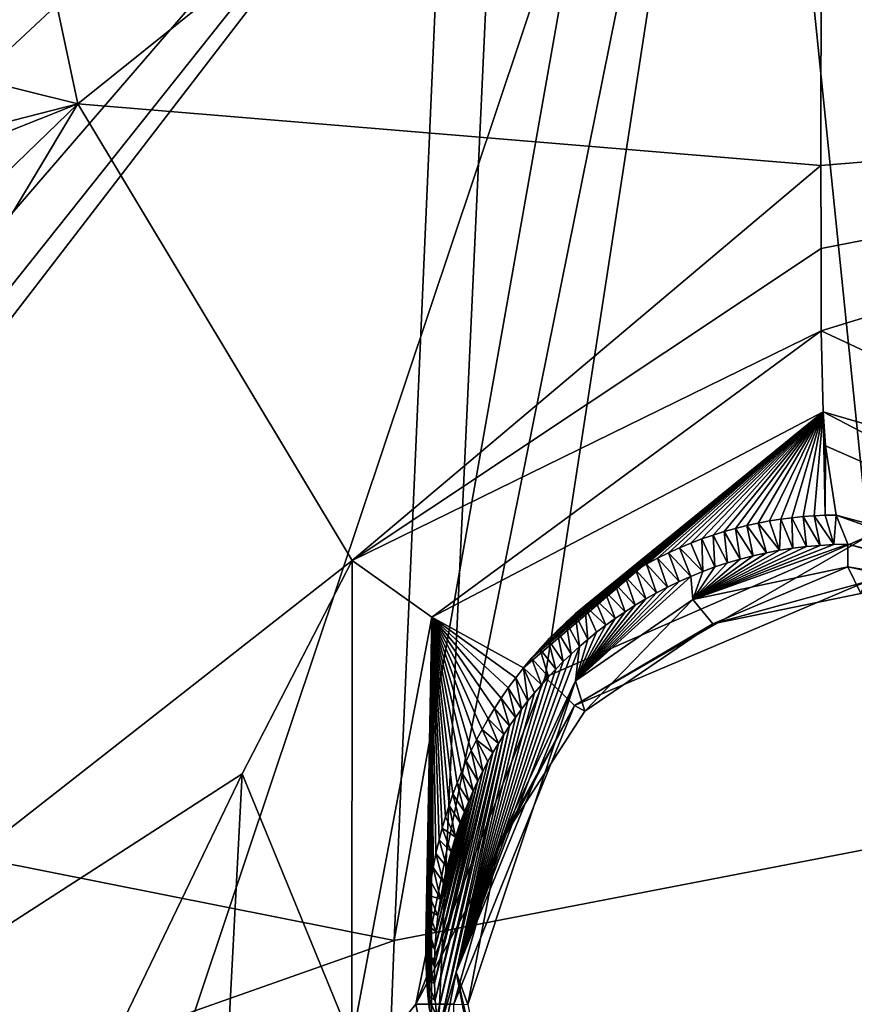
# Model space of a CAD drawing. Header units: millimetres. Extents: x -147 to 294, y -82 to 275.
# Tile 541 of 609: x 232.6 to 236.91, y 258.31 to 263.4. Entities that reach past the tile are written whole.
import ezdxf

# ---------------------------------------------------------------- set-up
doc = ezdxf.new("R2010")
doc.units = ezdxf.units.MM
doc.header["$LTSCALE"] = 67.506716
for name, color, linetype in [('1578', 7, 'CONTINUOUS'), ('1579', 7, 'CONTINUOUS'), ('1582', 7, 'CONTINUOUS'), ('1583', 7, 'CONTINUOUS'), ('1584', 7, 'CONTINUOUS'), ('1585', 7, 'CONTINUOUS'), ('1587', 7, 'CONTINUOUS'), ('1588', 7, 'CONTINUOUS'), ('1589', 7, 'CONTINUOUS'), ('1764', 7, 'CONTINUOUS'), ('1765', 7, 'CONTINUOUS'), ('2103', 7, 'CONTINUOUS'), ('2104', 7, 'CONTINUOUS'), ('2105', 7, 'CONTINUOUS'), ('2106', 7, 'CONTINUOUS'), ('498', 7, 'CONTINUOUS'), ('499', 7, 'CONTINUOUS'), ('500', 7, 'CONTINUOUS'), ('501', 7, 'CONTINUOUS'), ('841', 7, 'CONTINUOUS'), ('871', 7, 'CONTINUOUS')]:
    doc.layers.add(name, color=color, linetype=linetype)

msp = doc.modelspace()

# ---------------------------------------------------------------- linework, layer by layer
at = {"layer": '1578', "linetype": 'CONTINUOUS'}
for points in [[(229.0582, 266.6622, -4.3368), (217.4677, 259.9878, -3.4068), (233.0996, 266.8916, -4.708), (229.0582, 266.6622, -4.3368)], [(233.0996, 266.8916, -4.708), (217.4677, 259.9878, -3.4068), (235.1231, 266.789, -4.9024), (233.0996, 266.8916, -4.708)], [(228.2767, 259.2643, -4.1382), (228.774, 258.0131, -4.1744), (236.3628, 266.8095, -5.0292), (228.2767, 259.2643, -4.1382)], [(235.1231, 266.789, -4.9024), (228.2767, 259.2643, -4.1382), (236.3628, 266.8095, -5.0292), (235.1231, 266.789, -4.9024)], [(228.4663, 256.5413, -4.1518), (232.7206, 255.9313, -4.5266), (236.3628, 266.8095, -5.0292), (228.4663, 256.5413, -4.1518)], [(228.7271, 257.2123, -4.1709), (228.4663, 256.5413, -4.1518), (236.3628, 266.8095, -5.0292), (228.7271, 257.2123, -4.1709)], [(228.774, 258.0131, -4.1744), (228.7271, 257.2123, -4.1709), (236.3628, 266.8095, -5.0292), (228.774, 258.0131, -4.1744)], [(232.7206, 255.9313, -4.5266), (234.6472, 258.3118, -4.7045), (236.3628, 266.8095, -5.0292), (232.7206, 255.9313, -4.5266)], [(234.6472, 258.3118, -4.7045), (235.3166, 260.003, -4.7799), (236.3628, 266.8095, -5.0292), (234.6472, 258.3118, -4.7045)], [(235.3166, 260.003, -4.7799), (236.985, 260.7309, -4.9586), (236.3628, 266.8095, -5.0292), (235.3166, 260.003, -4.7799)], [(236.985, 260.7309, -4.9586), (236.9797, 263.8095, -5.0101), (236.3628, 266.8095, -5.0292), (236.985, 260.7309, -4.9586)], [(217.4677, 259.9878, -3.4068), (224.4274, 259.0256, -3.8437), (235.1231, 266.789, -4.9024), (217.4677, 259.9878, -3.4068)], [(224.4274, 259.0256, -3.8437), (225.3578, 259.9259, -3.917), (235.1231, 266.789, -4.9024), (224.4274, 259.0256, -3.8437)], [(225.3578, 259.9259, -3.917), (227.2052, 260.0561, -4.0586), (235.1231, 266.789, -4.9024), (225.3578, 259.9259, -3.917)], [(227.2052, 260.0561, -4.0586), (228.2767, 259.2643, -4.1382), (235.1231, 266.789, -4.9024), (227.2052, 260.0561, -4.0586)], [(234.8382, 257.35, -4.7233), (234.6472, 258.3118, -4.7045), (232.7206, 255.9313, -4.5266), (234.8382, 257.35, -4.7233)]]:
    msp.add_3dface(points, dxfattribs=at)
at = {"layer": '1579', "linetype": 'CONTINUOUS'}
for points in [[(236.985, 260.7309, -4.9586), (235.3166, 260.003, -4.7799), (235.4681, 259.8556, -4.8911), (236.985, 260.7309, -4.9586)], [(236.9736, 260.4949, -5.0685), (236.985, 260.7309, -4.9586), (235.4681, 259.8556, -4.8911), (236.9736, 260.4949, -5.0685)], [(236.9736, 260.4949, -5.0685), (235.4681, 259.8556, -4.8911), (236.1819, 260.2787, -5.234), (236.9736, 260.4949, -5.0685)], [(236.947, 260.4344, -5.3205), (236.9736, 260.4949, -5.0685), (236.1819, 260.2787, -5.234), (236.947, 260.4344, -5.3205)], [(236.1819, 260.2787, -5.234), (235.4681, 259.8556, -4.8911), (235.5216, 259.826, -5.1475), (236.1819, 260.2787, -5.234)], [(235.3166, 260.003, -4.7799), (234.6472, 258.3118, -4.7045), (235.4681, 259.8556, -4.8911), (235.3166, 260.003, -4.7799)], [(235.4681, 259.8556, -4.8911), (234.6472, 258.3118, -4.7045), (234.8434, 258.3117, -4.8053), (235.4681, 259.8556, -4.8911)], [(235.4681, 259.8556, -4.8911), (234.8434, 258.3117, -4.8053), (235.0743, 259.1363, -5.0751), (235.4681, 259.8556, -4.8911)], [(235.5216, 259.826, -5.1475), (235.4681, 259.8556, -4.8911), (235.0743, 259.1363, -5.0751), (235.5216, 259.826, -5.1475)], [(234.9167, 258.3112, -5.0291), (235.0743, 259.1363, -5.0751), (234.8434, 258.3117, -4.8053), (234.9167, 258.3112, -5.0291)]]:
    msp.add_3dface(points, dxfattribs=at)
at = {"layer": '1582', "linetype": 'CONTINUOUS'}
msp.add_3dface([(234.6472, 258.3118, -4.7045), (234.8382, 257.35, -4.7233), (234.8434, 258.3117, -4.8053), (234.6472, 258.3118, -4.7045)], dxfattribs=at)
at = {"layer": '1583', "linetype": 'CONTINUOUS'}
for points in [[(234.9167, 258.3112, -5.0291), (235.0812, 257.4816, -5.0181), (234.8556, 258.4776, -5.7304), (234.9167, 258.3112, -5.0291)], [(234.8556, 258.4776, -5.7304), (235.0812, 257.4816, -5.0181), (235.0104, 257.6751, -5.7449), (234.8556, 258.4776, -5.7304)]]:
    msp.add_3dface(points, dxfattribs=at)
at = {"layer": '1584', "linetype": 'CONTINUOUS'}
for points in [[(236.8806, 260.5727, -5.9515), (236.1819, 260.2787, -5.234), (236.0797, 260.4037, -5.8663), (236.8806, 260.5727, -5.9515)], [(236.947, 260.4344, -5.3205), (236.1819, 260.2787, -5.234), (236.8806, 260.5727, -5.9515), (236.947, 260.4344, -5.3205)], [(236.0797, 260.4037, -5.8663), (235.5216, 259.826, -5.1475), (235.4725, 259.983, -5.8005), (236.0797, 260.4037, -5.8663)], [(236.1819, 260.2787, -5.234), (235.5216, 259.826, -5.1475), (236.0797, 260.4037, -5.8663), (236.1819, 260.2787, -5.234)], [(234.9167, 258.3112, -5.0291), (234.8556, 258.4776, -5.7304), (235.4725, 259.983, -5.8005), (234.9167, 258.3112, -5.0291)], [(235.0743, 259.1363, -5.0751), (234.9167, 258.3112, -5.0291), (235.4725, 259.983, -5.8005), (235.0743, 259.1363, -5.0751)], [(235.5216, 259.826, -5.1475), (235.0743, 259.1363, -5.0751), (235.4725, 259.983, -5.8005), (235.5216, 259.826, -5.1475)]]:
    msp.add_3dface(points, dxfattribs=at)
at = {"layer": '1585', "linetype": 'CONTINUOUS'}
msp.add_3dface([(236.947, 260.4344, -5.3205), (236.8806, 260.5727, -5.9515), (237.6949, 260.3971, -6.0364), (236.947, 260.4344, -5.3205)], dxfattribs=at)
at = {"layer": '1587', "linetype": 'CONTINUOUS'}
for points in [[(237.9519, 260.3914, -6.0641), (236.8806, 260.5727, -5.9515), (236.8805, 260.689, -5.9527), (237.9519, 260.3914, -6.0641)], [(237.6949, 260.3971, -6.0364), (236.8806, 260.5727, -5.9515), (237.9519, 260.3914, -6.0641), (237.6949, 260.3971, -6.0364)]]:
    msp.add_3dface(points, dxfattribs=at)
at = {"layer": '1588', "linetype": 'CONTINUOUS'}
for points in [[(236.8806, 260.5727, -5.9515), (236.0797, 260.4037, -5.8663), (236.8805, 260.689, -5.9527), (236.8806, 260.5727, -5.9515)], [(236.8805, 260.689, -5.9527), (236.0797, 260.4037, -5.8663), (236.808, 260.6874, -5.9451), (236.8805, 260.689, -5.9527)], [(236.808, 260.6874, -5.9451), (236.0797, 260.4037, -5.8663), (236.7366, 260.6835, -5.9375), (236.808, 260.6874, -5.9451)], [(236.7366, 260.6835, -5.9375), (236.0797, 260.4037, -5.8663), (236.6661, 260.6774, -5.9301), (236.7366, 260.6835, -5.9375)], [(236.6661, 260.6774, -5.9301), (236.0797, 260.4037, -5.8663), (236.5965, 260.6691, -5.9227), (236.6661, 260.6774, -5.9301)], [(236.5965, 260.6691, -5.9227), (236.0797, 260.4037, -5.8663), (236.5277, 260.6585, -5.9154), (236.5965, 260.6691, -5.9227)], [(236.5277, 260.6585, -5.9154), (236.0797, 260.4037, -5.8663), (236.4594, 260.6455, -5.9082), (236.5277, 260.6585, -5.9154)], [(236.4594, 260.6455, -5.9082), (236.0797, 260.4037, -5.8663), (236.3914, 260.6301, -5.9009), (236.4594, 260.6455, -5.9082)], [(236.3914, 260.6301, -5.9009), (236.0797, 260.4037, -5.8663), (236.3241, 260.6125, -5.8938), (236.3914, 260.6301, -5.9009)], [(236.3241, 260.6125, -5.8938), (236.0797, 260.4037, -5.8663), (236.258, 260.593, -5.8867), (236.3241, 260.6125, -5.8938)], [(236.258, 260.593, -5.8867), (236.0797, 260.4037, -5.8663), (236.1936, 260.5718, -5.8798), (236.258, 260.593, -5.8867)], [(236.1936, 260.5718, -5.8798), (236.0797, 260.4037, -5.8663), (236.1305, 260.5486, -5.8731), (236.1936, 260.5718, -5.8798)], [(236.0797, 260.4037, -5.8663), (235.4725, 259.983, -5.8005), (236.0685, 260.5233, -5.8664), (236.0797, 260.4037, -5.8663)], [(236.0685, 260.5233, -5.8664), (235.4725, 259.983, -5.8005), (236.0078, 260.4962, -5.8599), (236.0685, 260.5233, -5.8664)], [(236.1305, 260.5486, -5.8731), (236.0797, 260.4037, -5.8663), (236.0685, 260.5233, -5.8664), (236.1305, 260.5486, -5.8731)], [(236.0078, 260.4962, -5.8599), (235.4725, 259.983, -5.8005), (235.9486, 260.4677, -5.8535), (236.0078, 260.4962, -5.8599)], [(235.9486, 260.4677, -5.8535), (235.4725, 259.983, -5.8005), (235.8912, 260.4381, -5.8474), (235.9486, 260.4677, -5.8535)], [(235.8912, 260.4381, -5.8474), (235.4725, 259.983, -5.8005), (235.8355, 260.4071, -5.8413), (235.8912, 260.4381, -5.8474)], [(235.8355, 260.4071, -5.8413), (235.4725, 259.983, -5.8005), (235.7813, 260.3744, -5.8355), (235.8355, 260.4071, -5.8413)], [(235.7813, 260.3744, -5.8355), (235.4725, 259.983, -5.8005), (235.7288, 260.3405, -5.8298), (235.7813, 260.3744, -5.8355)], [(235.7288, 260.3405, -5.8298), (235.4725, 259.983, -5.8005), (235.6779, 260.3057, -5.8243), (235.7288, 260.3405, -5.8298)], [(235.6779, 260.3057, -5.8243), (235.4725, 259.983, -5.8005), (235.6288, 260.2703, -5.819), (235.6779, 260.3057, -5.8243)], [(235.6288, 260.2703, -5.819), (235.4725, 259.983, -5.8005), (235.5816, 260.2344, -5.8138), (235.6288, 260.2703, -5.819)], [(235.5816, 260.2344, -5.8138), (235.4725, 259.983, -5.8005), (235.5363, 260.1976, -5.8089), (235.5816, 260.2344, -5.8138)], [(235.5363, 260.1976, -5.8089), (235.4725, 259.983, -5.8005), (235.4927, 260.16, -5.8041), (235.5363, 260.1976, -5.8089)], [(235.4725, 259.983, -5.8005), (234.8556, 258.4776, -5.7304), (235.4927, 260.16, -5.8041), (235.4725, 259.983, -5.8005)], [(235.4927, 260.16, -5.8041), (234.8556, 258.4776, -5.7304), (235.4506, 260.1217, -5.7995), (235.4927, 260.16, -5.8041)], [(235.4506, 260.1217, -5.7995), (234.8556, 258.4776, -5.7304), (235.4098, 260.0829, -5.7951), (235.4506, 260.1217, -5.7995)], [(235.4098, 260.0829, -5.7951), (234.8556, 258.4776, -5.7304), (235.3704, 260.0435, -5.7908), (235.4098, 260.0829, -5.7951)], [(235.3704, 260.0435, -5.7908), (234.8556, 258.4776, -5.7304), (235.3327, 260.0035, -5.7866), (235.3704, 260.0435, -5.7908)], [(235.3327, 260.0035, -5.7866), (234.8556, 258.4776, -5.7304), (235.2964, 259.9628, -5.7826), (235.3327, 260.0035, -5.7866)], [(235.2964, 259.9628, -5.7826), (234.8556, 258.4776, -5.7304), (235.2614, 259.9214, -5.7788), (235.2964, 259.9628, -5.7826)], [(235.2614, 259.9214, -5.7788), (234.8556, 258.4776, -5.7304), (235.2273, 259.8795, -5.775), (235.2614, 259.9214, -5.7788)], [(235.2273, 259.8795, -5.775), (234.8556, 258.4776, -5.7304), (235.1944, 259.8371, -5.7713), (235.2273, 259.8795, -5.775)], [(235.1944, 259.8371, -5.7713), (234.8556, 258.4776, -5.7304), (235.1628, 259.7942, -5.7678), (235.1944, 259.8371, -5.7713)], [(235.1628, 259.7942, -5.7678), (234.8556, 258.4776, -5.7304), (235.1324, 259.7505, -5.7645), (235.1628, 259.7942, -5.7678)], [(235.1324, 259.7505, -5.7645), (234.8556, 258.4776, -5.7304), (234.7656, 258.1601, -5.7208), (235.1324, 259.7505, -5.7645)], [(235.1029, 259.706, -5.7612), (235.1324, 259.7505, -5.7645), (234.7656, 258.1601, -5.7208), (235.1029, 259.706, -5.7612)], [(235.0742, 259.6602, -5.758), (235.1029, 259.706, -5.7612), (234.7554, 258.2454, -5.7199), (235.0742, 259.6602, -5.758)], [(234.7554, 258.2454, -5.7199), (235.1029, 259.706, -5.7612), (234.7656, 258.1601, -5.7208), (234.7554, 258.2454, -5.7199)], [(235.0464, 259.6134, -5.7549), (235.0742, 259.6602, -5.758), (234.748, 258.3328, -5.7194), (235.0464, 259.6134, -5.7549)], [(234.748, 258.3328, -5.7194), (235.0742, 259.6602, -5.758), (234.7554, 258.2454, -5.7199), (234.748, 258.3328, -5.7194)], [(235.0195, 259.5658, -5.7519), (235.0464, 259.6134, -5.7549), (234.7439, 258.4207, -5.7191), (235.0195, 259.5658, -5.7519)], [(234.7439, 258.4207, -5.7191), (235.0464, 259.6134, -5.7549), (234.748, 258.3328, -5.7194), (234.7439, 258.4207, -5.7191)], [(234.9936, 259.517, -5.7489), (235.0195, 259.5658, -5.7519), (234.7439, 258.4207, -5.7191), (234.9936, 259.517, -5.7489)], [(234.9686, 259.4668, -5.7461), (234.9936, 259.517, -5.7489), (234.7435, 258.5081, -5.7193), (234.9686, 259.4668, -5.7461)], [(234.7435, 258.5081, -5.7193), (234.9936, 259.517, -5.7489), (234.7439, 258.4207, -5.7191), (234.7435, 258.5081, -5.7193)], [(234.7465, 258.5963, -5.7199), (234.9686, 259.4668, -5.7461), (234.7435, 258.5081, -5.7193), (234.7465, 258.5963, -5.7199)], [(234.9445, 259.415, -5.7434), (234.9686, 259.4668, -5.7461), (234.7465, 258.5963, -5.7199), (234.9445, 259.415, -5.7434)], [(234.9212, 259.3615, -5.7407), (234.9445, 259.415, -5.7434), (234.7465, 258.5963, -5.7199), (234.9212, 259.3615, -5.7407)], [(234.7527, 258.6845, -5.7208), (234.9212, 259.3615, -5.7407), (234.7465, 258.5963, -5.7199), (234.7527, 258.6845, -5.7208)], [(234.8988, 259.3065, -5.7382), (234.9212, 259.3615, -5.7407), (234.7527, 258.6845, -5.7208), (234.8988, 259.3065, -5.7382)], [(234.7621, 258.7714, -5.722), (234.8988, 259.3065, -5.7382), (234.7527, 258.6845, -5.7208), (234.7621, 258.7714, -5.722)], [(234.8775, 259.2499, -5.7357), (234.8988, 259.3065, -5.7382), (234.7621, 258.7714, -5.722), (234.8775, 259.2499, -5.7357)], [(234.7746, 258.8559, -5.7236), (234.8775, 259.2499, -5.7357), (234.7621, 258.7714, -5.722), (234.7746, 258.8559, -5.7236)], [(234.8523, 259.1762, -5.7328), (234.8775, 259.2499, -5.7357), (234.7746, 258.8559, -5.7236), (234.8523, 259.1762, -5.7328)], [(234.7902, 258.9392, -5.7255), (234.8523, 259.1762, -5.7328), (234.7746, 258.8559, -5.7236), (234.7902, 258.9392, -5.7255)], [(234.8295, 259.1, -5.7302), (234.8523, 259.1762, -5.7328), (234.7902, 258.9392, -5.7255), (234.8295, 259.1, -5.7302)], [(234.8087, 259.0208, -5.7277), (234.8295, 259.1, -5.7302), (234.7902, 258.9392, -5.7255), (234.8087, 259.0208, -5.7277)], [(234.7656, 258.1601, -5.7208), (234.8556, 258.4776, -5.7304), (234.7783, 258.0779, -5.722), (234.7656, 258.1601, -5.7208)], [(234.8556, 258.4776, -5.7304), (235.0104, 257.6751, -5.7449), (234.7783, 258.0779, -5.722), (234.8556, 258.4776, -5.7304)]]:
    msp.add_3dface(points, dxfattribs=at)
at = {"layer": '1589', "linetype": 'CONTINUOUS'}
for points in [[(236.4753, 260.8097, -6.4798), (236.5277, 260.6585, -5.9154), (236.417, 260.7986, -6.4724), (236.4753, 260.8097, -6.4798)], [(236.5336, 260.8189, -6.4869), (236.5277, 260.6585, -5.9154), (236.4753, 260.8097, -6.4798), (236.5336, 260.8189, -6.4869)], [(236.5965, 260.6691, -5.9227), (236.5277, 260.6585, -5.9154), (236.5336, 260.8189, -6.4869), (236.5965, 260.6691, -5.9227)], [(236.5916, 260.8264, -6.4939), (236.5965, 260.6691, -5.9227), (236.5336, 260.8189, -6.4869), (236.5916, 260.8264, -6.4939)], [(236.6494, 260.8322, -6.5007), (236.6661, 260.6774, -5.9301), (236.5916, 260.8264, -6.4939), (236.6494, 260.8322, -6.5007)], [(236.6661, 260.6774, -5.9301), (236.5965, 260.6691, -5.9227), (236.5916, 260.8264, -6.4939), (236.6661, 260.6774, -5.9301)], [(236.7069, 260.8364, -6.5073), (236.7366, 260.6835, -5.9375), (236.6494, 260.8322, -6.5007), (236.7069, 260.8364, -6.5073)], [(236.7366, 260.6835, -5.9375), (236.6661, 260.6774, -5.9301), (236.6494, 260.8322, -6.5007), (236.7366, 260.6835, -5.9375)], [(236.764, 260.8388, -6.5136), (236.808, 260.6874, -5.9451), (236.7069, 260.8364, -6.5073), (236.764, 260.8388, -6.5136)], [(236.808, 260.6874, -5.9451), (236.7366, 260.6835, -5.9375), (236.7069, 260.8364, -6.5073), (236.808, 260.6874, -5.9451)], [(236.8208, 260.8396, -6.5197), (236.808, 260.6874, -5.9451), (236.764, 260.8388, -6.5136), (236.8208, 260.8396, -6.5197)], [(236.8805, 260.689, -5.9527), (236.808, 260.6874, -5.9451), (236.8208, 260.8396, -6.5197), (236.8805, 260.689, -5.9527)], [(236.242, 260.7548, -6.4492), (236.258, 260.593, -5.8867), (236.1839, 260.7366, -6.4411), (236.242, 260.7548, -6.4492)], [(236.3002, 260.7712, -6.4571), (236.3241, 260.6125, -5.8938), (236.242, 260.7548, -6.4492), (236.3002, 260.7712, -6.4571)], [(236.3241, 260.6125, -5.8938), (236.258, 260.593, -5.8867), (236.242, 260.7548, -6.4492), (236.3241, 260.6125, -5.8938)], [(236.3586, 260.7858, -6.4648), (236.3914, 260.6301, -5.9009), (236.3002, 260.7712, -6.4571), (236.3586, 260.7858, -6.4648)], [(236.3914, 260.6301, -5.9009), (236.3241, 260.6125, -5.8938), (236.3002, 260.7712, -6.4571), (236.3914, 260.6301, -5.9009)], [(236.417, 260.7986, -6.4724), (236.4594, 260.6455, -5.9082), (236.3586, 260.7858, -6.4648), (236.417, 260.7986, -6.4724)], [(236.4594, 260.6455, -5.9082), (236.3914, 260.6301, -5.9009), (236.3586, 260.7858, -6.4648), (236.4594, 260.6455, -5.9082)], [(236.5277, 260.6585, -5.9154), (236.4594, 260.6455, -5.9082), (236.417, 260.7986, -6.4724), (236.5277, 260.6585, -5.9154)], [(236.1261, 260.7166, -6.4328), (236.1305, 260.5486, -5.8731), (236.0684, 260.6946, -6.4243), (236.1261, 260.7166, -6.4328)], [(236.1839, 260.7366, -6.4411), (236.1936, 260.5718, -5.8798), (236.1261, 260.7166, -6.4328), (236.1839, 260.7366, -6.4411)], [(236.1936, 260.5718, -5.8798), (236.1305, 260.5486, -5.8731), (236.1261, 260.7166, -6.4328), (236.1936, 260.5718, -5.8798)], [(236.258, 260.593, -5.8867), (236.1936, 260.5718, -5.8798), (236.1839, 260.7366, -6.4411), (236.258, 260.593, -5.8867)], [(236.0108, 260.6706, -6.4156), (236.0685, 260.5233, -5.8664), (235.9536, 260.6447, -6.4067), (236.0108, 260.6706, -6.4156)], [(236.0684, 260.6946, -6.4243), (236.1305, 260.5486, -5.8731), (236.0108, 260.6706, -6.4156), (236.0684, 260.6946, -6.4243)], [(236.1305, 260.5486, -5.8731), (236.0685, 260.5233, -5.8664), (236.0108, 260.6706, -6.4156), (236.1305, 260.5486, -5.8731)], [(235.8968, 260.6168, -6.3977), (235.9486, 260.4677, -5.8535), (235.8406, 260.5869, -6.3885), (235.8968, 260.6168, -6.3977)], [(235.9536, 260.6447, -6.4067), (236.0078, 260.4962, -5.8599), (235.8968, 260.6168, -6.3977), (235.9536, 260.6447, -6.4067)], [(236.0078, 260.4962, -5.8599), (235.9486, 260.4677, -5.8535), (235.8968, 260.6168, -6.3977), (236.0078, 260.4962, -5.8599)], [(236.0685, 260.5233, -5.8664), (236.0078, 260.4962, -5.8599), (235.9536, 260.6447, -6.4067), (236.0685, 260.5233, -5.8664)], [(235.785, 260.5552, -6.3792), (235.8355, 260.4071, -5.8413), (235.7302, 260.5217, -6.3699), (235.785, 260.5552, -6.3792)], [(235.8406, 260.5869, -6.3885), (235.8912, 260.4381, -5.8474), (235.785, 260.5552, -6.3792), (235.8406, 260.5869, -6.3885)], [(235.8912, 260.4381, -5.8474), (235.8355, 260.4071, -5.8413), (235.785, 260.5552, -6.3792), (235.8912, 260.4381, -5.8474)], [(235.9486, 260.4677, -5.8535), (235.8912, 260.4381, -5.8474), (235.8406, 260.5869, -6.3885), (235.9486, 260.4677, -5.8535)], [(235.7302, 260.5217, -6.3699), (235.7813, 260.3744, -5.8355), (235.6762, 260.4863, -6.3604), (235.7302, 260.5217, -6.3699)], [(235.8355, 260.4071, -5.8413), (235.7813, 260.3744, -5.8355), (235.7302, 260.5217, -6.3699), (235.8355, 260.4071, -5.8413)], [(235.6232, 260.4493, -6.3509), (235.6779, 260.3057, -5.8243), (235.5713, 260.4108, -6.3414), (235.6232, 260.4493, -6.3509)], [(235.6762, 260.4863, -6.3604), (235.7288, 260.3405, -5.8298), (235.6232, 260.4493, -6.3509), (235.6762, 260.4863, -6.3604)], [(235.7288, 260.3405, -5.8298), (235.6779, 260.3057, -5.8243), (235.6232, 260.4493, -6.3509), (235.7288, 260.3405, -5.8298)], [(235.7813, 260.3744, -5.8355), (235.7288, 260.3405, -5.8298), (235.6762, 260.4863, -6.3604), (235.7813, 260.3744, -5.8355)], [(235.5713, 260.4108, -6.3414), (235.6288, 260.2703, -5.819), (235.5209, 260.3709, -6.3319), (235.5713, 260.4108, -6.3414)], [(235.6779, 260.3057, -5.8243), (235.6288, 260.2703, -5.819), (235.5713, 260.4108, -6.3414), (235.6779, 260.3057, -5.8243)], [(235.5209, 260.3709, -6.3319), (235.5363, 260.1976, -5.8089), (235.4717, 260.3295, -6.3223), (235.5209, 260.3709, -6.3319)], [(235.6288, 260.2703, -5.819), (235.5816, 260.2344, -5.8138), (235.5209, 260.3709, -6.3319), (235.6288, 260.2703, -5.819)], [(235.5816, 260.2344, -5.8138), (235.5363, 260.1976, -5.8089), (235.5209, 260.3709, -6.3319), (235.5816, 260.2344, -5.8138)], [(235.4717, 260.3295, -6.3223), (235.4927, 260.16, -5.8041), (235.4239, 260.2867, -6.3127), (235.4717, 260.3295, -6.3223)], [(235.5363, 260.1976, -5.8089), (235.4927, 260.16, -5.8041), (235.4717, 260.3295, -6.3223), (235.5363, 260.1976, -5.8089)], [(235.4239, 260.2867, -6.3127), (235.4506, 260.1217, -5.7995), (235.3773, 260.2424, -6.303), (235.4239, 260.2867, -6.3127)], [(235.4927, 260.16, -5.8041), (235.4506, 260.1217, -5.7995), (235.4239, 260.2867, -6.3127), (235.4927, 260.16, -5.8041)], [(235.332, 260.1966, -6.2932), (235.3704, 260.0435, -5.7908), (235.288, 260.1492, -6.2835), (235.332, 260.1966, -6.2932)], [(235.3773, 260.2424, -6.303), (235.4098, 260.0829, -5.7951), (235.332, 260.1966, -6.2932), (235.3773, 260.2424, -6.303)], [(235.4098, 260.0829, -5.7951), (235.3704, 260.0435, -5.7908), (235.332, 260.1966, -6.2932), (235.4098, 260.0829, -5.7951)], [(235.4506, 260.1217, -5.7995), (235.4098, 260.0829, -5.7951), (235.3773, 260.2424, -6.303), (235.4506, 260.1217, -5.7995)], [(235.288, 260.1492, -6.2835), (235.3327, 260.0035, -5.7866), (235.2452, 260.1004, -6.2739), (235.288, 260.1492, -6.2835)], [(235.3704, 260.0435, -5.7908), (235.3327, 260.0035, -5.7866), (235.288, 260.1492, -6.2835), (235.3704, 260.0435, -5.7908)], [(235.2452, 260.1004, -6.2739), (235.2964, 259.9628, -5.7826), (235.2038, 260.0502, -6.2643), (235.2452, 260.1004, -6.2739)], [(235.3327, 260.0035, -5.7866), (235.2964, 259.9628, -5.7826), (235.2452, 260.1004, -6.2739), (235.3327, 260.0035, -5.7866)], [(235.2038, 260.0502, -6.2643), (235.2273, 259.8795, -5.775), (235.1639, 259.999, -6.2547), (235.2038, 260.0502, -6.2643)], [(235.2964, 259.9628, -5.7826), (235.2614, 259.9214, -5.7788), (235.2038, 260.0502, -6.2643), (235.2964, 259.9628, -5.7826)], [(235.2614, 259.9214, -5.7788), (235.2273, 259.8795, -5.775), (235.2038, 260.0502, -6.2643), (235.2614, 259.9214, -5.7788)], [(235.1639, 259.999, -6.2547), (235.1944, 259.8371, -5.7713), (235.1257, 259.9468, -6.2452), (235.1639, 259.999, -6.2547)], [(235.2273, 259.8795, -5.775), (235.1944, 259.8371, -5.7713), (235.1639, 259.999, -6.2547), (235.2273, 259.8795, -5.775)], [(235.1257, 259.9468, -6.2452), (235.1628, 259.7942, -5.7678), (235.0892, 259.8939, -6.2358), (235.1257, 259.9468, -6.2452)], [(235.1944, 259.8371, -5.7713), (235.1628, 259.7942, -5.7678), (235.1257, 259.9468, -6.2452), (235.1944, 259.8371, -5.7713)], [(235.0892, 259.8939, -6.2358), (235.1324, 259.7505, -5.7645), (235.0545, 259.8405, -6.2265), (235.0892, 259.8939, -6.2358)], [(235.1628, 259.7942, -5.7678), (235.1324, 259.7505, -5.7645), (235.0892, 259.8939, -6.2358), (235.1628, 259.7942, -5.7678)], [(235.0545, 259.8405, -6.2265), (235.1029, 259.706, -5.7612), (235.0217, 259.7866, -6.2173), (235.0545, 259.8405, -6.2265)], [(235.1324, 259.7505, -5.7645), (235.1029, 259.706, -5.7612), (235.0545, 259.8405, -6.2265), (235.1324, 259.7505, -5.7645)], [(235.0217, 259.7866, -6.2173), (235.0742, 259.6602, -5.758), (234.9907, 259.7325, -6.2081), (235.0217, 259.7866, -6.2173)], [(235.1029, 259.706, -5.7612), (235.0742, 259.6602, -5.758), (235.0217, 259.7866, -6.2173), (235.1029, 259.706, -5.7612)], [(234.9907, 259.7325, -6.2081), (235.0464, 259.6134, -5.7549), (234.9615, 259.6779, -6.1991), (234.9907, 259.7325, -6.2081)], [(235.0742, 259.6602, -5.758), (235.0464, 259.6134, -5.7549), (234.9907, 259.7325, -6.2081), (235.0742, 259.6602, -5.758)], [(234.9615, 259.6779, -6.1991), (234.9936, 259.517, -5.7489), (234.934, 259.623, -6.1903), (234.9615, 259.6779, -6.1991)], [(235.0464, 259.6134, -5.7549), (235.0195, 259.5658, -5.7519), (234.9615, 259.6779, -6.1991), (235.0464, 259.6134, -5.7549)], [(235.0195, 259.5658, -5.7519), (234.9936, 259.517, -5.7489), (234.9615, 259.6779, -6.1991), (235.0195, 259.5658, -5.7519)], [(234.934, 259.623, -6.1903), (234.9686, 259.4668, -5.7461), (234.908, 259.5675, -6.1815), (234.934, 259.623, -6.1903)], [(234.9936, 259.517, -5.7489), (234.9686, 259.4668, -5.7461), (234.934, 259.623, -6.1903), (234.9936, 259.517, -5.7489)], [(234.908, 259.5675, -6.1815), (234.9445, 259.415, -5.7434), (234.8836, 259.5115, -6.1728), (234.908, 259.5675, -6.1815)], [(234.9686, 259.4668, -5.7461), (234.9445, 259.415, -5.7434), (234.908, 259.5675, -6.1815), (234.9686, 259.4668, -5.7461)], [(234.8836, 259.5115, -6.1728), (234.9212, 259.3615, -5.7407), (234.8607, 259.455, -6.1643), (234.8836, 259.5115, -6.1728)], [(234.9445, 259.415, -5.7434), (234.9212, 259.3615, -5.7407), (234.8836, 259.5115, -6.1728), (234.9445, 259.415, -5.7434)], [(234.8607, 259.455, -6.1643), (234.8988, 259.3065, -5.7382), (234.8392, 259.3977, -6.1558), (234.8607, 259.455, -6.1643)], [(234.9212, 259.3615, -5.7407), (234.8988, 259.3065, -5.7382), (234.8607, 259.455, -6.1643), (234.9212, 259.3615, -5.7407)], [(234.8392, 259.3977, -6.1558), (234.8775, 259.2499, -5.7357), (234.8192, 259.3398, -6.1474), (234.8392, 259.3977, -6.1558)], [(234.8988, 259.3065, -5.7382), (234.8775, 259.2499, -5.7357), (234.8392, 259.3977, -6.1558), (234.8988, 259.3065, -5.7382)], [(234.8192, 259.3398, -6.1474), (234.8523, 259.1762, -5.7328), (234.8006, 259.2811, -6.1391), (234.8192, 259.3398, -6.1474)], [(234.8775, 259.2499, -5.7357), (234.8523, 259.1762, -5.7328), (234.8192, 259.3398, -6.1474), (234.8775, 259.2499, -5.7357)], [(234.8006, 259.2811, -6.1391), (234.8523, 259.1762, -5.7328), (234.7835, 259.2216, -6.1308), (234.8006, 259.2811, -6.1391)], [(234.7835, 259.2216, -6.1308), (234.8295, 259.1, -5.7302), (234.7678, 259.1611, -6.1226), (234.7835, 259.2216, -6.1308)], [(234.8523, 259.1762, -5.7328), (234.8295, 259.1, -5.7302), (234.7835, 259.2216, -6.1308), (234.8523, 259.1762, -5.7328)], [(234.7678, 259.1611, -6.1226), (234.8087, 259.0208, -5.7277), (234.7516, 259.0906, -6.1134), (234.7678, 259.1611, -6.1226)], [(234.8295, 259.1, -5.7302), (234.8087, 259.0208, -5.7277), (234.7678, 259.1611, -6.1226), (234.8295, 259.1, -5.7302)], [(234.7516, 259.0906, -6.1134), (234.7902, 258.9392, -5.7255), (234.7375, 259.0192, -6.1042), (234.7516, 259.0906, -6.1134)], [(234.8087, 259.0208, -5.7277), (234.7902, 258.9392, -5.7255), (234.7516, 259.0906, -6.1134), (234.8087, 259.0208, -5.7277)], [(234.7375, 259.0192, -6.1042), (234.7746, 258.8559, -5.7236), (234.7256, 258.9471, -6.0952), (234.7375, 259.0192, -6.1042)], [(234.7902, 258.9392, -5.7255), (234.7746, 258.8559, -5.7236), (234.7375, 259.0192, -6.1042), (234.7902, 258.9392, -5.7255)], [(234.7256, 258.9471, -6.0952), (234.7746, 258.8559, -5.7236), (234.7158, 258.8743, -6.0864), (234.7256, 258.9471, -6.0952)], [(234.7158, 258.8743, -6.0864), (234.7621, 258.7714, -5.722), (234.7082, 258.8011, -6.0779), (234.7158, 258.8743, -6.0864)], [(234.7746, 258.8559, -5.7236), (234.7621, 258.7714, -5.722), (234.7158, 258.8743, -6.0864), (234.7746, 258.8559, -5.7236)], [(234.7082, 258.8011, -6.0779), (234.7527, 258.6845, -5.7208), (234.7029, 258.7274, -6.0695), (234.7082, 258.8011, -6.0779)], [(234.7621, 258.7714, -5.722), (234.7527, 258.6845, -5.7208), (234.7082, 258.8011, -6.0779), (234.7621, 258.7714, -5.722)], [(234.7029, 258.7274, -6.0695), (234.7465, 258.5963, -5.7199), (234.6998, 258.6534, -6.0614), (234.7029, 258.7274, -6.0695)], [(234.7527, 258.6845, -5.7208), (234.7465, 258.5963, -5.7199), (234.7029, 258.7274, -6.0695), (234.7527, 258.6845, -5.7208)], [(234.6998, 258.6534, -6.0614), (234.7435, 258.5081, -5.7193), (234.699, 258.5792, -6.0535), (234.6998, 258.6534, -6.0614)], [(234.7465, 258.5963, -5.7199), (234.7435, 258.5081, -5.7193), (234.6998, 258.6534, -6.0614), (234.7465, 258.5963, -5.7199)], [(234.7435, 258.5081, -5.7193), (234.7439, 258.4207, -5.7191), (234.699, 258.5792, -6.0535), (234.7435, 258.5081, -5.7193)], [(234.699, 258.5792, -6.0535), (234.7439, 258.4207, -5.7191), (234.7004, 258.505, -6.0459), (234.699, 258.5792, -6.0535)], [(234.7004, 258.505, -6.0459), (234.7439, 258.4207, -5.7191), (234.7042, 258.431, -6.0386), (234.7004, 258.505, -6.0459)], [(234.7439, 258.4207, -5.7191), (234.748, 258.3328, -5.7194), (234.7042, 258.431, -6.0386), (234.7439, 258.4207, -5.7191)], [(234.7042, 258.431, -6.0386), (234.748, 258.3328, -5.7194), (234.7102, 258.3569, -6.0315), (234.7042, 258.431, -6.0386)], [(234.748, 258.3328, -5.7194), (234.7554, 258.2454, -5.7199), (234.7102, 258.3569, -6.0315), (234.748, 258.3328, -5.7194)], [(234.7102, 258.3569, -6.0315), (234.7554, 258.2454, -5.7199), (234.7185, 258.283, -6.0247), (234.7102, 258.3569, -6.0315)]]:
    msp.add_3dface(points, dxfattribs=at)
at = {"layer": '1764', "linetype": 'CONTINUOUS'}
for points in [[(232.2621, 265.9631, -6.8081), (236.7458, 266.0502, -7.2384), (232.9002, 262.9645, -6.8982), (232.2621, 265.9631, -6.8081)], [(232.9002, 262.9645, -6.8982), (236.7458, 266.0502, -7.2384), (236.7413, 262.646, -7.2744), (232.9002, 262.9645, -6.8982)], [(236.7413, 262.646, -7.2744), (236.7458, 266.0502, -7.2384), (240.5527, 262.9611, -7.7037), (236.7413, 262.646, -7.2744)], [(236.7458, 266.0502, -7.2384), (241.2178, 265.9631, -7.7511), (240.5527, 262.9611, -7.7037), (236.7458, 266.0502, -7.2384)], [(228.8284, 263.9777, -6.5584), (232.2621, 265.9631, -6.8081), (232.9002, 262.9645, -6.8982), (228.8284, 263.9777, -6.5584)]]:
    msp.add_3dface(points, dxfattribs=at)
at = {"layer": '1765', "linetype": 'CONTINUOUS'}
for points in [[(228.8284, 263.9777, -6.5584), (232.9002, 262.9645, -6.8982), (226.2349, 261.256, -6.3032), (228.8284, 263.9777, -6.5584)], [(226.2349, 261.256, -6.3032), (232.9002, 262.9645, -6.8982), (227.6688, 260.883, -6.411), (226.2349, 261.256, -6.3032)], [(227.6688, 260.883, -6.411), (232.9002, 262.9645, -6.8982), (229.0964, 259.2875, -6.5135), (227.6688, 260.883, -6.411)], [(232.9002, 262.9645, -6.8982), (228.9801, 256.4241, -6.5025), (229.0964, 259.2875, -6.5135), (232.9002, 262.9645, -6.8982)], [(228.9801, 256.4241, -6.5025), (232.9002, 262.9645, -6.8982), (234.3186, 260.6048, -6.9982), (228.9801, 256.4241, -6.5025)], [(232.9002, 262.9645, -6.8982), (236.7413, 262.646, -7.2744), (234.3186, 260.6048, -6.9982), (232.9002, 262.9645, -6.8982)], [(234.3186, 260.6048, -6.9982), (236.7413, 262.646, -7.2744), (236.7421, 262.2179, -7.2669), (234.3186, 260.6048, -6.9982)], [(236.7428, 261.7913, -7.2601), (234.3186, 260.6048, -6.9982), (236.7421, 262.2179, -7.2669), (236.7428, 261.7913, -7.2601)], [(233.7498, 259.5023, -6.9332), (228.9801, 256.4241, -6.5025), (234.3186, 260.6048, -6.9982), (233.7498, 259.5023, -6.9332)], [(232.0579, 255.9935, -6.7747), (228.9801, 256.4241, -6.5025), (233.7498, 259.5023, -6.9332), (232.0579, 255.9935, -6.7747)], [(233.6689, 257.9587, -6.9197), (232.0579, 255.9935, -6.7747), (233.7498, 259.5023, -6.9332), (233.6689, 257.9587, -6.9197)]]:
    msp.add_3dface(points, dxfattribs=at)
at = {"layer": '2103', "linetype": 'CONTINUOUS'}
for points in [[(236.7413, 262.646, -7.2744), (240.5527, 262.9611, -7.7037), (236.7421, 262.2179, -7.2669), (236.7413, 262.646, -7.2744)], [(240.5527, 262.9611, -7.7037), (236.7428, 261.7913, -7.2601), (236.7421, 262.2179, -7.2669), (240.5527, 262.9611, -7.7037)], [(236.7428, 261.7913, -7.2601), (240.5527, 262.9611, -7.7037), (239.1007, 260.6932, -7.5022), (236.7428, 261.7913, -7.2601)]]:
    msp.add_3dface(points, dxfattribs=at)
at = {"layer": '2104', "linetype": 'CONTINUOUS'}
for points in [[(236.7428, 261.7913, -7.2601), (239.1007, 260.6932, -7.5022), (236.7531, 261.3737, -7.1623), (236.7428, 261.7913, -7.2601)], [(236.7531, 261.3737, -7.1623), (239.1007, 260.6932, -7.5022), (238.7848, 260.313, -7.3305), (236.7531, 261.3737, -7.1623)], [(236.7531, 261.3737, -7.1623), (238.7848, 260.313, -7.3305), (236.7645, 261.1974, -7.0545), (236.7531, 261.3737, -7.1623)], [(238.7848, 260.313, -7.3305), (236.8208, 260.8396, -6.5197), (236.7645, 261.1974, -7.0545), (238.7848, 260.313, -7.3305)], [(236.8208, 260.8396, -6.5197), (238.7848, 260.313, -7.3305), (238.1335, 260.3691, -6.6067), (236.8208, 260.8396, -6.5197)]]:
    msp.add_3dface(points, dxfattribs=at)
at = {"layer": '2105', "linetype": 'CONTINUOUS'}
for points in [[(234.3186, 260.6048, -6.9982), (236.7428, 261.7913, -7.2601), (234.7298, 260.3117, -6.9035), (234.3186, 260.6048, -6.9982)], [(236.7428, 261.7913, -7.2601), (236.7531, 261.3737, -7.1623), (234.7298, 260.3117, -6.9035), (236.7428, 261.7913, -7.2601)], [(236.7531, 261.3737, -7.1623), (235.2038, 260.0502, -6.2643), (234.7298, 260.3117, -6.9035), (236.7531, 261.3737, -7.1623)], [(235.2452, 260.1004, -6.2739), (235.2038, 260.0502, -6.2643), (236.7531, 261.3737, -7.1623), (235.2452, 260.1004, -6.2739)], [(235.288, 260.1492, -6.2835), (235.2452, 260.1004, -6.2739), (236.7531, 261.3737, -7.1623), (235.288, 260.1492, -6.2835)], [(235.332, 260.1966, -6.2932), (235.288, 260.1492, -6.2835), (236.7531, 261.3737, -7.1623), (235.332, 260.1966, -6.2932)], [(235.3773, 260.2424, -6.303), (235.332, 260.1966, -6.2932), (236.7531, 261.3737, -7.1623), (235.3773, 260.2424, -6.303)], [(235.4239, 260.2867, -6.3127), (235.3773, 260.2424, -6.303), (236.7531, 261.3737, -7.1623), (235.4239, 260.2867, -6.3127)], [(235.4717, 260.3295, -6.3223), (235.4239, 260.2867, -6.3127), (236.7531, 261.3737, -7.1623), (235.4717, 260.3295, -6.3223)], [(235.5209, 260.3709, -6.3319), (235.4717, 260.3295, -6.3223), (236.7531, 261.3737, -7.1623), (235.5209, 260.3709, -6.3319)], [(235.5713, 260.4108, -6.3414), (235.5209, 260.3709, -6.3319), (236.7531, 261.3737, -7.1623), (235.5713, 260.4108, -6.3414)], [(235.6232, 260.4493, -6.3509), (235.5713, 260.4108, -6.3414), (236.7531, 261.3737, -7.1623), (235.6232, 260.4493, -6.3509)], [(235.6762, 260.4863, -6.3604), (235.6232, 260.4493, -6.3509), (236.7531, 261.3737, -7.1623), (235.6762, 260.4863, -6.3604)], [(235.7302, 260.5217, -6.3699), (235.6762, 260.4863, -6.3604), (236.7531, 261.3737, -7.1623), (235.7302, 260.5217, -6.3699)], [(235.785, 260.5552, -6.3792), (235.7302, 260.5217, -6.3699), (236.7531, 261.3737, -7.1623), (235.785, 260.5552, -6.3792)], [(235.8406, 260.5869, -6.3885), (235.785, 260.5552, -6.3792), (236.7531, 261.3737, -7.1623), (235.8406, 260.5869, -6.3885)], [(235.8968, 260.6168, -6.3977), (235.8406, 260.5869, -6.3885), (236.7531, 261.3737, -7.1623), (235.8968, 260.6168, -6.3977)], [(235.9536, 260.6447, -6.4067), (235.8968, 260.6168, -6.3977), (236.7531, 261.3737, -7.1623), (235.9536, 260.6447, -6.4067)], [(236.0108, 260.6706, -6.4156), (235.9536, 260.6447, -6.4067), (236.7531, 261.3737, -7.1623), (236.0108, 260.6706, -6.4156)], [(236.0684, 260.6946, -6.4243), (236.0108, 260.6706, -6.4156), (236.7531, 261.3737, -7.1623), (236.0684, 260.6946, -6.4243)], [(236.1261, 260.7166, -6.4328), (236.0684, 260.6946, -6.4243), (236.7531, 261.3737, -7.1623), (236.1261, 260.7166, -6.4328)], [(236.1839, 260.7366, -6.4411), (236.1261, 260.7166, -6.4328), (236.7531, 261.3737, -7.1623), (236.1839, 260.7366, -6.4411)], [(236.242, 260.7548, -6.4492), (236.1839, 260.7366, -6.4411), (236.7531, 261.3737, -7.1623), (236.242, 260.7548, -6.4492)], [(236.3002, 260.7712, -6.4571), (236.242, 260.7548, -6.4492), (236.7531, 261.3737, -7.1623), (236.3002, 260.7712, -6.4571)], [(236.3586, 260.7858, -6.4648), (236.3002, 260.7712, -6.4571), (236.7531, 261.3737, -7.1623), (236.3586, 260.7858, -6.4648)], [(236.417, 260.7986, -6.4724), (236.3586, 260.7858, -6.4648), (236.7531, 261.3737, -7.1623), (236.417, 260.7986, -6.4724)], [(236.4753, 260.8097, -6.4798), (236.417, 260.7986, -6.4724), (236.7531, 261.3737, -7.1623), (236.4753, 260.8097, -6.4798)], [(236.5336, 260.8189, -6.4869), (236.4753, 260.8097, -6.4798), (236.7531, 261.3737, -7.1623), (236.5336, 260.8189, -6.4869)], [(236.5916, 260.8264, -6.4939), (236.5336, 260.8189, -6.4869), (236.7531, 261.3737, -7.1623), (236.5916, 260.8264, -6.4939)], [(236.6494, 260.8322, -6.5007), (236.5916, 260.8264, -6.4939), (236.7531, 261.3737, -7.1623), (236.6494, 260.8322, -6.5007)], [(236.7069, 260.8364, -6.5073), (236.6494, 260.8322, -6.5007), (236.7531, 261.3737, -7.1623), (236.7069, 260.8364, -6.5073)], [(236.764, 260.8388, -6.5136), (236.7069, 260.8364, -6.5073), (236.7531, 261.3737, -7.1623), (236.764, 260.8388, -6.5136)], [(236.764, 260.8388, -6.5136), (236.7531, 261.3737, -7.1623), (236.7645, 261.1974, -7.0545), (236.764, 260.8388, -6.5136)], [(236.8208, 260.8396, -6.5197), (236.764, 260.8388, -6.5136), (236.7645, 261.1974, -7.0545), (236.8208, 260.8396, -6.5197)], [(233.7498, 259.5023, -6.9332), (234.3186, 260.6048, -6.9982), (234.3168, 258.1214, -6.7414), (233.7498, 259.5023, -6.9332)], [(234.3168, 258.1214, -6.7414), (234.3186, 260.6048, -6.9982), (234.7298, 260.3117, -6.9035), (234.3168, 258.1214, -6.7414)], [(234.7291, 258.2091, -6.0182), (234.3168, 258.1214, -6.7414), (234.7298, 260.3117, -6.9035), (234.7291, 258.2091, -6.0182)], [(234.6998, 258.6534, -6.0614), (234.699, 258.5792, -6.0535), (234.7298, 260.3117, -6.9035), (234.6998, 258.6534, -6.0614)], [(234.699, 258.5792, -6.0535), (234.7004, 258.505, -6.0459), (234.7298, 260.3117, -6.9035), (234.699, 258.5792, -6.0535)], [(234.7029, 258.7274, -6.0695), (234.6998, 258.6534, -6.0614), (234.7298, 260.3117, -6.9035), (234.7029, 258.7274, -6.0695)], [(234.7004, 258.505, -6.0459), (234.7042, 258.431, -6.0386), (234.7298, 260.3117, -6.9035), (234.7004, 258.505, -6.0459)], [(234.7082, 258.8011, -6.0779), (234.7029, 258.7274, -6.0695), (234.7298, 260.3117, -6.9035), (234.7082, 258.8011, -6.0779)], [(234.7042, 258.431, -6.0386), (234.7102, 258.3569, -6.0315), (234.7298, 260.3117, -6.9035), (234.7042, 258.431, -6.0386)], [(234.7158, 258.8743, -6.0864), (234.7082, 258.8011, -6.0779), (234.7298, 260.3117, -6.9035), (234.7158, 258.8743, -6.0864)], [(234.7102, 258.3569, -6.0315), (234.7185, 258.283, -6.0247), (234.7298, 260.3117, -6.9035), (234.7102, 258.3569, -6.0315)], [(234.7256, 258.9471, -6.0952), (234.7158, 258.8743, -6.0864), (234.7298, 260.3117, -6.9035), (234.7256, 258.9471, -6.0952)], [(234.7185, 258.283, -6.0247), (234.7291, 258.2091, -6.0182), (234.7298, 260.3117, -6.9035), (234.7185, 258.283, -6.0247)], [(234.7375, 259.0192, -6.1042), (234.7256, 258.9471, -6.0952), (234.7298, 260.3117, -6.9035), (234.7375, 259.0192, -6.1042)], [(235.2038, 260.0502, -6.2643), (235.1639, 259.999, -6.2547), (234.7298, 260.3117, -6.9035), (235.2038, 260.0502, -6.2643)], [(235.1639, 259.999, -6.2547), (235.1257, 259.9468, -6.2452), (234.7298, 260.3117, -6.9035), (235.1639, 259.999, -6.2547)], [(235.1257, 259.9468, -6.2452), (235.0892, 259.8939, -6.2358), (234.7298, 260.3117, -6.9035), (235.1257, 259.9468, -6.2452)], [(235.0892, 259.8939, -6.2358), (235.0545, 259.8405, -6.2265), (234.7298, 260.3117, -6.9035), (235.0892, 259.8939, -6.2358)], [(235.0545, 259.8405, -6.2265), (235.0217, 259.7866, -6.2173), (234.7298, 260.3117, -6.9035), (235.0545, 259.8405, -6.2265)], [(235.0217, 259.7866, -6.2173), (234.9907, 259.7325, -6.2081), (234.7298, 260.3117, -6.9035), (235.0217, 259.7866, -6.2173)], [(234.9907, 259.7325, -6.2081), (234.9615, 259.6779, -6.1991), (234.7298, 260.3117, -6.9035), (234.9907, 259.7325, -6.2081)], [(234.9615, 259.6779, -6.1991), (234.934, 259.623, -6.1903), (234.7298, 260.3117, -6.9035), (234.9615, 259.6779, -6.1991)], [(234.934, 259.623, -6.1903), (234.908, 259.5675, -6.1815), (234.7298, 260.3117, -6.9035), (234.934, 259.623, -6.1903)], [(234.908, 259.5675, -6.1815), (234.8836, 259.5115, -6.1728), (234.7298, 260.3117, -6.9035), (234.908, 259.5675, -6.1815)], [(234.8836, 259.5115, -6.1728), (234.8607, 259.455, -6.1643), (234.7298, 260.3117, -6.9035), (234.8836, 259.5115, -6.1728)], [(234.8607, 259.455, -6.1643), (234.8392, 259.3977, -6.1558), (234.7298, 260.3117, -6.9035), (234.8607, 259.455, -6.1643)], [(234.8392, 259.3977, -6.1558), (234.8192, 259.3398, -6.1474), (234.7298, 260.3117, -6.9035), (234.8392, 259.3977, -6.1558)], [(234.8192, 259.3398, -6.1474), (234.8006, 259.2811, -6.1391), (234.7298, 260.3117, -6.9035), (234.8192, 259.3398, -6.1474)], [(234.8006, 259.2811, -6.1391), (234.7835, 259.2216, -6.1308), (234.7298, 260.3117, -6.9035), (234.8006, 259.2811, -6.1391)], [(234.7835, 259.2216, -6.1308), (234.7678, 259.1611, -6.1226), (234.7298, 260.3117, -6.9035), (234.7835, 259.2216, -6.1308)], [(234.7678, 259.1611, -6.1226), (234.7516, 259.0906, -6.1134), (234.7298, 260.3117, -6.9035), (234.7678, 259.1611, -6.1226)], [(234.7516, 259.0906, -6.1134), (234.7375, 259.0192, -6.1042), (234.7298, 260.3117, -6.9035), (234.7516, 259.0906, -6.1134)], [(233.6689, 257.9587, -6.9197), (233.7498, 259.5023, -6.9332), (234.3168, 258.1214, -6.7414), (233.6689, 257.9587, -6.9197)]]:
    msp.add_3dface(points, dxfattribs=at)
at = {"layer": '2106', "linetype": 'CONTINUOUS'}
for points in [[(236.8805, 260.689, -5.9527), (236.8208, 260.8396, -6.5197), (238.1335, 260.3691, -6.6067), (236.8805, 260.689, -5.9527)], [(237.9519, 260.3914, -6.0641), (236.8805, 260.689, -5.9527), (238.1335, 260.3691, -6.6067), (237.9519, 260.3914, -6.0641)]]:
    msp.add_3dface(points, dxfattribs=at)
at = {"layer": '498', "linetype": 'CONTINUOUS'}
for points in [[(234.0898, 247.0812, -32.4551), (234.1026, 247.4318, -32.3338), (247.9032, 261.2226, -28.2476), (234.0898, 247.0812, -32.4551)], [(257.1154, 250.5133, -32.7984), (234.0898, 247.0812, -32.4551), (247.9032, 261.2226, -28.2476), (257.1154, 250.5133, -32.7984)], [(234.1026, 247.4318, -32.3338), (234.5354, 258.6419, -28.2232), (247.9032, 261.2226, -28.2476), (234.1026, 247.4318, -32.3338)]]:
    msp.add_3dface(points, dxfattribs=at)
at = {"layer": '499', "linetype": 'CONTINUOUS'}
for points in [[(221.3649, 261.2592, -25.4336), (234.5354, 258.6419, -28.2232), (211.4978, 250.5133, -27.9949), (221.3649, 261.2592, -25.4336)], [(234.5354, 258.6419, -28.2232), (234.1026, 247.4318, -32.3338), (211.4978, 250.5133, -27.9949), (234.5354, 258.6419, -28.2232)]]:
    msp.add_3dface(points, dxfattribs=at)
at = {"layer": '500', "linetype": 'CONTINUOUS'}
for points in [[(234.2661, 273.7572, -21.1988), (235.2732, 273.9572, -21.2165), (221.3649, 261.2592, -25.4336), (234.2661, 273.7572, -21.1988)], [(221.3649, 261.2592, -25.4336), (235.2732, 273.9572, -21.2165), (234.8921, 266.7637, -24.8358), (221.3649, 261.2592, -25.4336)], [(232.8851, 273.7406, -21.0526), (221.3649, 261.2592, -25.4336), (214.4256, 264.8725, -22.7697), (232.8851, 273.7406, -21.0526)], [(232.8851, 273.7406, -21.0526), (234.2661, 273.7572, -21.1988), (221.3649, 261.2592, -25.4336), (232.8851, 273.7406, -21.0526)], [(234.5354, 258.6419, -28.2232), (221.3649, 261.2592, -25.4336), (234.8921, 266.7637, -24.8358), (234.5354, 258.6419, -28.2232)]]:
    msp.add_3dface(points, dxfattribs=at)
at = {"layer": '501', "linetype": 'CONTINUOUS'}
for points in [[(234.5354, 258.6419, -28.2232), (237.2134, 273.7486, -21.5279), (247.9032, 261.2226, -28.2476), (234.5354, 258.6419, -28.2232)], [(237.2134, 273.7486, -21.5279), (234.5354, 258.6419, -28.2232), (234.8921, 266.7637, -24.8358), (237.2134, 273.7486, -21.5279)]]:
    msp.add_3dface(points, dxfattribs=at)
at = {"layer": '841', "linetype": 'CONTINUOUS'}
for points in [[(235.3829, 271.5451, -20.1748), (210.9552, 266.206, -18.8717), (234.1615, 245.1822, -31.7777), (235.3829, 271.5451, -20.1748)], [(234.1615, 245.1822, -31.7777), (210.9552, 266.206, -18.8717), (219.8086, 241.4604, -31.151), (234.1615, 245.1822, -31.7777)]]:
    msp.add_3dface(points, dxfattribs=at)
at = {"layer": '871', "linetype": 'CONTINUOUS'}
for points in [[(235.3829, 271.5451, -20.1748), (234.1615, 245.1822, -31.7777), (248.3345, 241.4576, -34.1554), (235.3829, 271.5451, -20.1748)], [(258.8022, 266.5478, -23.8286), (235.3829, 271.5451, -20.1748), (248.3345, 241.4576, -34.1554), (258.8022, 266.5478, -23.8286)]]:
    msp.add_3dface(points, dxfattribs=at)

doc.saveas('drawing.dxf')
